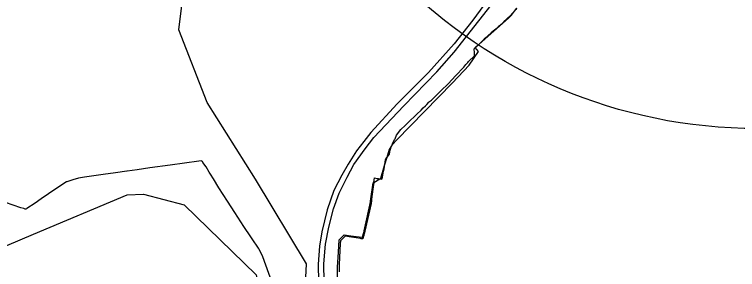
# Model space of a CAD drawing. Extents: x -789162 to -606354, y -1062736 to -945481.
# Drawn here: x -689721 to -688293, y -977559 to -977055 of the extents above; entities that cross this region are included whole.
import ezdxf

# ---------------------------------------------------------------- set-up
doc = ezdxf.new("R2010")
doc.units = 0
for name, color, linetype in [('_Rámeček', 7, 'Continuous'), ('_SIRSI VZTAHY_CENTRA', 7, 'Continuous'), ('_SIRSI VZTAHY_SILNICE I TRIDY_STAV', 7, 'Continuous'), ('_SIRSI VZTAHY_SILNICE II TRIDY_NAVRH', 7, 'Continuous'), ('_SIRSI VZTAHY_VTL PLYNOVOD', 7, 'Continuous'), ('_SIRSI VZTAHY_ZELEZNICE NAVRH', 7, 'Continuous')]:
    doc.layers.add(name, color=color, linetype=linetype)

msp = doc.modelspace()

# ---------------------------------------------------------------- linework, layer by layer
at = {"layer": '_Rámeček'}
msp.add_circle((-688254.4, -976280.4), 1000, dxfattribs=at)
at = {"layer": '_SIRSI VZTAHY_CENTRA'}
msp.add_circle((-688254.4, -976280.4), 1000, dxfattribs=at)
at = {"layer": '_SIRSI VZTAHY_SILNICE I TRIDY_STAV'}
for points in [[(-688786.7, -977026.3), (-688815.6, -977066), (-688852.9, -977113.2), (-688903.4, -977169.5), (-688965.6, -977231.8), (-689017.5, -977288.2), (-689031.3, -977305.7), (-689045.7, -977324), (-689062.2, -977350.6), (-689074.8, -977372.4), (-689090.1, -977402.6), (-689103.5, -977440.8), (-689113.8, -977483.9), (-689118.6, -977512.8), (-689121.3, -977548.1), (-689121, -977583)], [(-689050.8, -977768.9), (-689064.1, -977744.4), (-689077.4, -977714.4), (-689093.2, -977672.3), (-689104.7, -977628.5), (-689109.5, -977582.3), (-689109.9, -977547.4), (-689107.1, -977508.4), (-689100.3, -977474.9), (-689090.9, -977438.9), (-689079.9, -977407.9), (-689064.2, -977376.3), (-689050.8, -977351.6), (-689028.6, -977320.2), (-689011.2, -977298.3), (-688952.3, -977235.7), (-688886.8, -977168.3), (-688852.5, -977129.2), (-688779.6, -977036.8)]]:
    msp.add_lwpolyline(points, dxfattribs=at)
at = {"layer": '_SIRSI VZTAHY_SILNICE II TRIDY_NAVRH'}
msp.add_lwpolyline([(-691169.8, -976735.5), (-690903.3, -977175.7), (-690866.1, -977398.9), (-690517.6, -977943), (-690459.3, -977964.1), (-690377.3, -977953.5), (-690284.8, -977892.8), (-689811.3, -977543.1), (-689683.6, -977488.9), (-689498.5, -977411.4), (-689466.6, -977409.9), (-689386.2, -977431.2), (-689243.6, -977569.4), (-689223.8, -977681.7), (-689216.3, -977835.1), (-689179.8, -977918.6), (-689096.4, -977967.2), (-688880.9, -978023.3), (-688732.4, -978091.2)], dxfattribs=at)
at = {"layer": '_SIRSI VZTAHY_VTL PLYNOVOD'}
for points in [[(-688809.4, -977118.9), (-688745.2, -977062.2), (-688743.3, -977060.2), (-688740.4, -977057.1), (-688728.9, -977042.5)], [(-688728.9, -977042.5), (-688729.4, -977043), (-688731.2, -977045.2), (-688733.4, -977047.7), (-688736.7, -977051.6), (-688738.2, -977053.3), (-688740.9, -977056.6), (-688748.7, -977064), (-688749.6, -977064.8), (-688754.6, -977069.4), (-688763.4, -977077.2), (-688765.5, -977079), (-688772.7, -977085.4), (-688779.4, -977091.2), (-688786.4, -977097.4), (-688789.7, -977100.3), (-688793.3, -977103.7), (-688799.3, -977109.5), (-688807, -977116.7), (-688809.4, -977118.9)], [(-688977, -977316.1), (-688976.7, -977315.1), (-688975.5, -977312.7), (-688974.3, -977310.2), (-688970.4, -977302.2), (-688969.6, -977300.3), (-688966.5, -977293.2), (-688958, -977282.4), (-688949.6, -977274.1), (-688945.7, -977270.2), (-688944.2, -977268.7), (-688938.2, -977263), (-688932.6, -977257.7), (-688926.5, -977251.8), (-688918.1, -977243.8), (-688913.7, -977239.5), (-688909.5, -977235.2), (-688906.9, -977232.5), (-688902.8, -977228.4), (-688901.4, -977227.1), (-688897.8, -977224), (-688895.7, -977222), (-688889.3, -977215.8), (-688879, -977206), (-688864.1, -977191.2), (-688850.2, -977176.2), (-688834, -977158.8), (-688829.6, -977154.1), (-688826.9, -977151.1), (-688825.8, -977149.9), (-688824.5, -977147.6), (-688812.8, -977136.5), (-688812.8, -977134.7), (-688812.9, -977132), (-688812.9, -977128.7), (-688813.2, -977125.1), (-688813.4, -977122.6), (-688811.3, -977120.7), (-688811.2, -977120.6)], [(-688977, -977316.1), (-688974, -977311.3), (-688966.4, -977303), (-688855.8, -977189.9), (-688823.1, -977155.3), (-688804.4, -977128.2), (-688811.2, -977120.6)], [(-688811.2, -977120.6), (-688811.2, -977120.6), (-688809.4, -977118.9)], [(-688809.4, -977118.9), (-688810.4, -977119.8), (-688811.2, -977120.6)], [(-688985.3, -977336.5), (-688985.3, -977336.5), (-688981.4, -977323), (-688977, -977316.1)], [(-688985.3, -977336.5), (-688982.4, -977333.8), (-688980.8, -977330.7), (-688979.2, -977322.9), (-688978.7, -977320.9), (-688978, -977319.1), (-688977.8, -977318.4), (-688977, -977316.1)], [(-688990.2, -977353.5), (-688989.2, -977347.4), (-688988.1, -977341.6), (-688985.7, -977336.9), (-688985.3, -977336.5)], [(-688990.2, -977353.5), (-688985.3, -977336.5)], [(-689216.3, -977573.6), (-689227.3, -977542.8), (-689231.5, -977531.6), (-689238.8, -977517.5), (-689239.4, -977516.7), (-689251.6, -977498.2), (-689254.4, -977494), (-689268, -977473.6), (-689285.9, -977446.3), (-689300.7, -977423.4), (-689317.6, -977397.2), (-689328.3, -977379.8), (-689334, -977370.3), (-689336.4, -977366.3), (-689342.8, -977356.2), (-689349, -977347), (-689350.1, -977345.5), (-689351.1, -977344.4), (-689352.5, -977344.3), (-689356.9, -977344.7), (-689413.9, -977352.5), (-689453.6, -977358.1), (-689479, -977361.7), (-689498.3, -977364.5), (-689499.5, -977364.6), (-689521.4, -977367.5), (-689546, -977370.8), (-689582.6, -977376.3), (-689594.4, -977378.4), (-689606, -977381.6), (-689617.4, -977385.2), (-689618.4, -977385.6), (-689639.3, -977399.3), (-689668.3, -977419), (-689680.4, -977427.4), (-689696.6, -977438.3), (-689697.5, -977438.9), (-689698.9, -977439.6), (-689700.1, -977439.3), (-689702.6, -977438.4), (-689708.3, -977436.5), (-689739, -977426.2)], [(-688999.8, -977379.5), (-688997.3, -977378), (-688990.2, -977353.5)], [(-688999.8, -977379.5), (-688995.7, -977380.3), (-688994.5, -977376.1), (-688994.4, -977375.4), (-688992.1, -977364.4), (-688991.9, -977363.2), (-688990.6, -977356), (-688990.2, -977353.6), (-688990.2, -977353.5)], [(-689011.2, -977386.8), (-689009.8, -977377.9), (-689005.3, -977378.6), (-689002.5, -977379.1), (-688999.8, -977379.5)], [(-689011.2, -977386.8), (-688999.8, -977379.5)], [(-689083.1, -977578.3), (-689083.3, -977557.4), (-689083.2, -977554.1), (-689081.5, -977524.6), (-689080.2, -977499.9), (-689069.7, -977490), (-689057, -977491.9), (-689035.3, -977495), (-689034.1, -977494.7), (-689033.4, -977493.3), (-689032.9, -977492.1), (-689031.6, -977487.3), (-689031.1, -977485.4), (-689030.6, -977483.6), (-689030.6, -977483.6), (-689030.3, -977482.4), (-689027.6, -977470.1), (-689019, -977431.3), (-689019.3, -977430.9), (-689018.9, -977428.8), (-689017.3, -977419.1), (-689012.5, -977387.6), (-689011.2, -977386.8)], [(-689011.2, -977386.8), (-689013.3, -977399.9), (-689016.1, -977419.9), (-689016.2, -977422.2), (-689016.6, -977428.5), (-689028.9, -977482.6), (-689030.8, -977488.8), (-689031, -977489.9), (-689031.1, -977490.3), (-689031.1, -977490.3), (-689031.4, -977491.4), (-689032.3, -977494.8), (-689033.1, -977498.1), (-689036.4, -977497.8), (-689038, -977497.5), (-689046.6, -977496.1), (-689060.4, -977493.9), (-689066.9, -977492.8), (-689067.8, -977492.8), (-689068.4, -977493.3), (-689076.6, -977501.2), (-689077.1, -977501.8), (-689077.3, -977502.6), (-689077.6, -977507.1), (-689078.5, -977521.1), (-689079.2, -977535.1), (-689079.8, -977549), (-689080, -977557.4), (-689080.1, -977563)]]:
    msp.add_lwpolyline(points, dxfattribs=at)
at = {"layer": '_SIRSI VZTAHY_ZELEZNICE NAVRH'}
msp.add_lwpolyline([(-689124.9, -980084.6), (-689631.4, -979252.2), (-689802.6, -979037.4), (-689954, -978864.6), (-690070.8, -978654.7), (-690142.5, -978368.8), (-690114.6, -978224.6), (-690031, -978061.9), (-689933.4, -978024.7), (-689719.6, -977996.8), (-689433.5, -977996.8), (-689314.1, -977959.6), (-689186.6, -977858.6), (-689152.1, -977709.8), (-689144.1, -977547.7), (-689245, -977380.3), (-689340.6, -977228.9), (-689396.4, -977085.4), (-689340.6, -976631)], dxfattribs=at)

doc.saveas('drawing.dxf')
